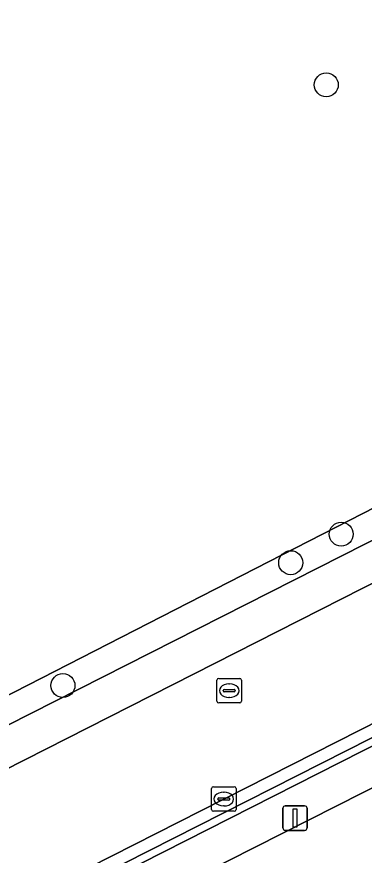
# Model space of a CAD drawing. Extents: x 156141 to 158132, y 385651 to 388333.
# Drawn here: x 157307.37 to 157321.54, y 387513.39 to 387547.56 of the extents above; entities that cross this region are included whole.
import ezdxf

# ---------------------------------------------------------------- set-up
doc = ezdxf.new("R2010")
doc.units = 0
for name, color, linetype in [('IMGEO_Boom', 7, 'Continuous'), ('IMGEO_Fietspad_gesloten', 7, 'Continuous'), ('IMGEO_Groenvoorziening', 7, 'Continuous'), ('IMGEO_Kolk', 7, 'Continuous'), ('IMGEO_Lichtmast', 7, 'Continuous'), ('IMGEO_Muur', 7, 'Continuous'), ('IMGEO_Rijbaan_lokaal_open', 7, 'Continuous'), ('IMGEO_Rioolput', 7, 'Continuous'), ('IMGEO_Voetpad_open', 7, 'Continuous')]:
    doc.layers.add(name, color=color, linetype=linetype)

msp = doc.modelspace()

# ---------------------------------------------------------------- linework, layer by layer
at = {"layer": 'IMGEO_Boom'}
for centre in [(157319.994, 387544.788), (157320.604, 387526.478), (157318.543, 387525.316), (157309.252, 387520.308)]:
    msp.add_circle(centre, 0.489, dxfattribs=at)
at = {"layer": 'IMGEO_Fietspad_gesloten'}
msp.add_lwpolyline([(157313.764, 387508.162), (157329.667, 387516.208), (157364.993, 387534.111), (157377.031, 387540.208), (157381.729, 387542.588), (157379.49, 387545.322), (157374.783, 387542.94), (157363.427, 387537.192), (157341.77, 387526.216), (157328.105, 387519.298), (157300.529, 387505.349), (157302.148, 387502.273)], close=True, dxfattribs=at)
at = {"layer": 'IMGEO_Groenvoorziening'}
for points in [[(157315.512, 387581.216), (157306.539, 387575.736), (157305.964, 387576.439), (157302.73, 387574.484), (157265.638, 387552.058), (157264.192, 387551.184), (157266.882, 387548.834), (157290.635, 387518.399), (157293.568, 387514.64), (157294.466, 387513.49), (157295.253, 387513.894), (157336.207, 387534.861), (157337.836, 387536.038), (157334.217, 387543.287), (157317.199, 387578.367)], [(157337.836, 387536.038), (157336.207, 387534.861), (157295.253, 387513.894), (157294.466, 387513.49), (157275.102, 387503.234), (157275.901, 387501.775), (157285.263, 387506.832), (157295.29, 387512.761), (157300.147, 387515.229), (157331.33, 387531.02)]]:
    msp.add_lwpolyline(points, dxfattribs=at)
at = {"layer": 'IMGEO_Kolk'}
for p, q in [((157315.313, 387515.258), (157315.313, 387516.11)), ((157315.388, 387516.184), (157316.24, 387516.184)), ((157316.314, 387516.11), (157316.314, 387515.258)), ((157315.572, 387515.678), (157315.572, 387515.69)), ((157315.615, 387515.727), (157316.013, 387515.727)), ((157315.801, 387515.964), (157315.826, 387515.964)), ((157316.056, 387515.69), (157316.056, 387515.678)), ((157316.01, 387515.641), (157315.612, 387515.641)), ((157315.824, 387515.404), (157315.799, 387515.404)), ((157316.24, 387515.184), (157315.388, 387515.184))]:
    msp.add_line(p, q, dxfattribs=at)
for points in [[(157315.313, 387515.258), (157315.313, 387516.11)], [(157315.388, 387516.184), (157316.24, 387516.184)], [(157316.314, 387516.11), (157316.314, 387515.258)], [(157316.24, 387515.184), (157315.388, 387515.184)]]:
    msp.add_lwpolyline(points, dxfattribs=at)
for centre, radius, start, end in [((157315.39, 387516.108), 0.0765, 91.552, 178.448), ((157315.39, 387516.108), 0.0765, 91.552, 178.448), ((157316.238, 387516.108), 0.0765, 1.552, 88.448), ((157316.238, 387516.108), 0.0765, 1.552, 88.448), ((157315.612, 387515.687), 0.0403, 85.8775, 175.7526), ((157315.609, 387515.677), 0.0366, 178.938, 274.7102), ((157316.013, 387515.684), 0.043, 264.8664, 352.4533), ((157316.017, 387515.689), 0.0386, 1.7309, 96.639), ((157315.39, 387515.26), 0.0765, 181.552, 268.448), ((157315.39, 387515.26), 0.0765, 181.552, 268.448), ((157316.238, 387515.26), 0.0765, 271.552, 358.448), ((157316.238, 387515.26), 0.0765, 271.552, 358.448)]:
    msp.add_arc(centre, radius, start, end, dxfattribs=at)
for centre, major_axis, ratio, start_param, end_param in [((157315.8, 387515.684), (-0.387, 0.002), 0.722429, 4.712389, 7.853982), ((157315.825, 387515.684), (-0.39, 0.002), 0.717154, 1.570796, 4.712389)]:
    msp.add_ellipse(centre, major_axis=major_axis, ratio=ratio, start_param=start_param, end_param=end_param, dxfattribs=at)
at = {"layer": 'IMGEO_Lichtmast'}
for p, q in [((157318.322, 387515.408), (157319.112, 387515.408)), ((157319.112, 387515.408), (157318.322, 387515.408)), ((157318.222, 387514.508), (157318.222, 387515.308)), ((157318.222, 387515.308), (157318.222, 387514.508)), ((157319.212, 387515.308), (157319.212, 387514.508)), ((157319.212, 387514.508), (157319.212, 387515.308)), ((157319.112, 387514.408), (157318.322, 387514.408)), ((157318.322, 387514.408), (157319.112, 387514.408))]:
    msp.add_line(p, q, dxfattribs=at)
msp.add_lwpolyline([(157318.642, 387515.283), (157318.792, 387515.283), (157318.792, 387514.533), (157318.642, 387514.533), (157318.642, 387515.283)], dxfattribs=at)
for centre, start, end in [((157318.322, 387515.308), 90, 180), ((157318.322, 387515.308), 90, 180), ((157319.112, 387515.308), 0, 90), ((157319.112, 387515.308), 360, 90), ((157318.322, 387514.508), 180, 270), ((157318.322, 387514.508), 180, 270), ((157319.112, 387514.508), 270, 0), ((157319.112, 387514.508), 270, 0)]:
    msp.add_arc(centre, 0.1, start, end, dxfattribs=at)
at = {"layer": 'IMGEO_Muur'}
msp.add_lwpolyline([(157342.893, 387528.83), (157299.708, 387506.976), (157299.852, 387506.692), (157343.055, 387528.581), (157373.093, 387544.994), (157377.698, 387547.51), (157377.452, 387547.81), (157374.043, 387545.938), (157372.854, 387545.285), (157371.804, 387544.708), (157349.213, 387532.301)], close=True, dxfattribs=at)
at = {"layer": 'IMGEO_Rijbaan_lokaal_open'}
msp.add_lwpolyline([(157331.542, 387523.66), (157329.225, 387528.206), (157302.511, 387514.661), (157304.815, 387510.111), (157315.81, 387515.685), (157328.737, 387522.232)], close=True, dxfattribs=at)
at = {"layer": 'IMGEO_Rioolput'}
for p, q in [((157315.535, 387519.674), (157315.535, 387520.526)), ((157315.61, 387520.6), (157316.462, 387520.6)), ((157316.536, 387520.526), (157316.536, 387519.674)), ((157315.837, 387520.143), (157316.235, 387520.143)), ((157316.023, 387520.38), (157316.048, 387520.38)), ((157315.794, 387520.094), (157315.794, 387520.106)), ((157316.232, 387520.057), (157315.834, 387520.057)), ((157316.046, 387519.82), (157316.021, 387519.82)), ((157316.278, 387520.106), (157316.278, 387520.094)), ((157316.462, 387519.6), (157315.61, 387519.6))]:
    msp.add_line(p, q, dxfattribs=at)
for points in [[(157315.535, 387519.674), (157315.535, 387520.526)], [(157315.61, 387520.6), (157316.462, 387520.6)], [(157316.536, 387520.526), (157316.536, 387519.674)], [(157316.462, 387519.6), (157315.61, 387519.6)]]:
    msp.add_lwpolyline(points, dxfattribs=at)
for centre, radius, start, end in [((157315.612, 387520.524), 0.0765, 91.552, 178.448), ((157315.612, 387520.524), 0.0765, 91.552, 178.448), ((157316.46, 387520.524), 0.0765, 1.552, 88.448), ((157316.46, 387520.524), 0.0765, 1.552, 88.448), ((157315.834, 387520.103), 0.0403, 85.8775, 175.7526), ((157316.239, 387520.105), 0.0386, 1.7309, 96.639), ((157315.831, 387520.093), 0.0366, 178.938, 274.7102), ((157316.235, 387520.1), 0.043, 264.8664, 352.4533), ((157315.612, 387519.676), 0.0765, 181.552, 268.448), ((157315.612, 387519.676), 0.0765, 181.552, 268.448), ((157316.46, 387519.676), 0.0765, 271.552, 358.448), ((157316.46, 387519.676), 0.0765, 271.552, 358.448)]:
    msp.add_arc(centre, radius, start, end, dxfattribs=at)
for centre, major_axis, ratio, start_param, end_param in [((157316.022, 387520.1), (-0.387, 0.002), 0.722429, 4.712389, 7.853982), ((157316.047, 387520.1), (-0.39, 0.002), 0.717154, 1.570796, 4.712389)]:
    msp.add_ellipse(centre, major_axis=major_axis, ratio=ratio, start_param=start_param, end_param=end_param, dxfattribs=at)
at = {"layer": 'IMGEO_Voetpad_open'}
for points in [[(157343.055, 387528.581), (157299.852, 387506.692), (157300.529, 387505.349), (157328.105, 387519.298), (157341.77, 387526.216), (157363.427, 387537.192), (157374.783, 387542.94), (157379.49, 387545.322), (157378.505, 387546.525), (157373.795, 387544.141)], [(157349.213, 387532.301), (157348.955, 387532.735), (157347.746, 387532.099), (157342.787, 387529.356), (157339.888, 387527.883), (157331.542, 387523.66), (157328.737, 387522.232), (157315.81, 387515.685), (157304.815, 387510.111), (157299.502, 387507.385), (157299.708, 387506.976), (157342.893, 387528.83)], [(157331.33, 387531.02), (157300.147, 387515.229), (157300.854, 387513.837), (157302.511, 387514.661), (157329.225, 387528.206), (157332.028, 387529.624)]]:
    msp.add_lwpolyline(points, close=True, dxfattribs=at)

doc.saveas('drawing.dxf')
